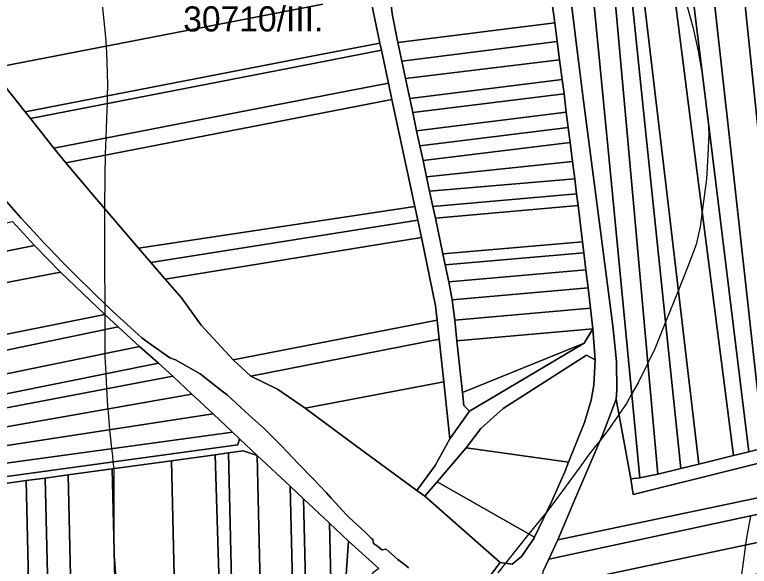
# Model space of a CAD drawing. Extents: x -521939 to -516426, y -1197857 to -1189551.
# Drawn here: x -520218 to -519779.4, y -1192712.9 to -1192383.7 of the extents above; entities that cross this region are included whole.
import ezdxf

# ---------------------------------------------------------------- set-up
doc = ezdxf.new("R2010")
doc.units = 0
for name, color, linetype in [('95560013', 7, 'Continuous'), ('95640013', 7, 'Continuous'), ('95660013', 7, 'Continuous')]:
    doc.layers.add(name, color=color, linetype=linetype)

msp = doc.modelspace()

# ---------------------------------------------------------------- linework, layer by layer
at = {"layer": '95560013'}
for points in [[(-519878.88, -1192307.35), (-519878.33, -1192312.99), (-519860.99, -1192492.84), (-519844.86, -1192660.14), (-519850.15, -1192660.66), (-519859.02, -1192613.05), (-519858.51, -1192607.7), (-519858.8, -1192590.58), (-519861, -1192569.32), (-519864.74, -1192540.33), (-519868.46, -1192511.25), (-519879.01, -1192430.53), (-519887.75, -1192359.93), (-519896.33, -1192291.31), (-519888.95, -1192289.92), (-519880.63, -1192289.15), (-519879.64, -1192299.39)], [(-519747.21, -1192636.42), (-519754.9, -1192638.35), (-519769.9, -1192493.34), (-519789.59, -1192302.99), (-519779.22, -1192301.82), (-519762.31, -1192478.58)], [(-519779.66, -1192644.53), (-519788.96, -1192646.84), (-519809.35, -1192487.37), (-519832.31, -1192307.8), (-519821.31, -1192306.59), (-519799.43, -1192484.12)], [(-519808.17, -1192305.13), (-519788.33, -1192484.12), (-519770.8, -1192642.27), (-519779.66, -1192644.53), (-519799.43, -1192484.12), (-519821.31, -1192306.59)], [(-519789.59, -1192302.99), (-519769.9, -1192493.34), (-519754.9, -1192638.35), (-519770.8, -1192642.27), (-519788.33, -1192484.12), (-519808.17, -1192305.13)], [(-519878.33, -1192312.99), (-519865.21, -1192311.5), (-519848.83, -1192493.95), (-519834.11, -1192657.91), (-519844.86, -1192660.14), (-519860.99, -1192492.84)], [(-519820.29, -1192654.59), (-519834.11, -1192657.91), (-519848.83, -1192493.95), (-519865.21, -1192311.5), (-519856.23, -1192310.49), (-519837.79, -1192487.04)], [(-519809.53, -1192651.89), (-519820.29, -1192654.59), (-519837.79, -1192487.04), (-519856.23, -1192310.49), (-519850, -1192309.9), (-519829.11, -1192486.43)], [(-519788.96, -1192646.84), (-519809.53, -1192651.89), (-519829.11, -1192486.43), (-519850, -1192309.9), (-519832.31, -1192307.8), (-519809.35, -1192487.37)], [(-520006.07, -1192371.92), (-520057.76, -1192381.94), (-520232.33, -1192415.78), (-520244.47, -1192400.09), (-520259.75, -1192379.49), (-520080.47, -1192343.75), (-520012.45, -1192330.19), (-520008.24, -1192361.89)], [(-519900.24, -1192353.9), (-519895.56, -1192388.49), (-519989.29, -1192400.26), (-519992.38, -1192384.09), (-519994.01, -1192372.39), (-519994.62, -1192364.98)], [(-520211.73, -1192441.71), (-520232.33, -1192415.78), (-520057.76, -1192381.94), (-520006.07, -1192371.92), (-519999.94, -1192400.62), (-520035.35, -1192407.49)], [(-519895.56, -1192388.49), (-519894.12, -1192399.59), (-519986.9, -1192411.41), (-519989.29, -1192400.26)], [(-520208.64, -1192445.57), (-520211.73, -1192441.71), (-520035.35, -1192407.49), (-519999.94, -1192400.62), (-519999.03, -1192404.87), (-520039.51, -1192412.73)], [(-519892.69, -1192410.59), (-519984.68, -1192421.85), (-519986.9, -1192411.41), (-519894.12, -1192399.59)], [(-520194.58, -1192463.28), (-520208.64, -1192445.57), (-520039.51, -1192412.73), (-519999.03, -1192404.87), (-519994.83, -1192424.53), (-520018.8, -1192429.18)], [(-519984.68, -1192421.85), (-519892.69, -1192410.59), (-519891.14, -1192422.37), (-519982.18, -1192433.61)], [(-519992.75, -1192434.33), (-520187.51, -1192472.01), (-520194.58, -1192463.28), (-520018.8, -1192429.18), (-519994.83, -1192424.53)], [(-519982.18, -1192433.61), (-519891.14, -1192422.37), (-519890.02, -1192430.9), (-519980.36, -1192442.05)], [(-520144.14, -1192523.08), (-520170.22, -1192492.58), (-520187.51, -1192472.01), (-519992.75, -1192434.33), (-519979.09, -1192498.16)], [(-519890.02, -1192430.9), (-519888.69, -1192441.94), (-519978.03, -1192452.91), (-519980.36, -1192442.05)], [(-519978.03, -1192452.91), (-519888.69, -1192441.94), (-519887.51, -1192450.99), (-519976.11, -1192461.89)], [(-519976.11, -1192461.89), (-519887.51, -1192450.99), (-519886.39, -1192459.97), (-519974.2, -1192470.77)], [(-519886.39, -1192459.97), (-519884.97, -1192471.33), (-519972.16, -1192480.36), (-519974.2, -1192470.77)], [(-519972.16, -1192480.36), (-519884.97, -1192471.33), (-519883.69, -1192481.55), (-519970.29, -1192488.95)], [(-519883.69, -1192481.55), (-519882.55, -1192490.66), (-519968.35, -1192498.12), (-519970.29, -1192488.95)], [(-519881.65, -1192497.64), (-519966.77, -1192505.11), (-519968.35, -1192498.12), (-519882.55, -1192490.66)], [(-520136.69, -1192531.64), (-520144.14, -1192523.08), (-519979.09, -1192498.16), (-519977.31, -1192506.28)], [(-519879, -1192519.17), (-519962.3, -1192526.4), (-519966.77, -1192505.11), (-519881.65, -1192497.64)], [(-520954.72, -1192672.78), (-520957.44, -1192663.96), (-520783.24, -1192626.96), (-520219.35, -1192507.19), (-520206.14, -1192521.43), (-520227.21, -1192525.69), (-520408.63, -1192562.37), (-520591.88, -1192599.42), (-520775.13, -1192636.47)], [(-519975.1, -1192516.62), (-520128.18, -1192541.53), (-520136.69, -1192531.64), (-519977.31, -1192506.28)], [(-519965.84, -1192566), (-520087.56, -1192589.6), (-520106.61, -1192568.96), (-520118.39, -1192552.66), (-520128.18, -1192541.53), (-519975.1, -1192516.62), (-519966.68, -1192557.39)], [(-520591.88, -1192599.42), (-520408.63, -1192562.37), (-520227.21, -1192525.69), (-520206.14, -1192521.43), (-520190.54, -1192537.37), (-520267.69, -1192552.1), (-520442.04, -1192585.39), (-520617.51, -1192618.89), (-520781.88, -1192652.61), (-520959.07, -1192688.96), (-520954.72, -1192672.78), (-520775.13, -1192636.47)], [(-519878.19, -1192525.73), (-519960.91, -1192532.9), (-519962.3, -1192526.4), (-519879, -1192519.17)], [(-519876.95, -1192535.97), (-519958.74, -1192543.03), (-519960.91, -1192532.9), (-519878.19, -1192525.73)], [(-520190.54, -1192537.37), (-520164.14, -1192562.58), (-520264.37, -1192582.64), (-520436.2, -1192617.03), (-520608.13, -1192651.44), (-520610.92, -1192641.69), (-520612.15, -1192637.41), (-520617.51, -1192618.89), (-520442.04, -1192585.39), (-520267.69, -1192552.1)], [(-519875.66, -1192546.69), (-519956.83, -1192553.76), (-519958.74, -1192543.03), (-519876.95, -1192535.97)], [(-519956.83, -1192553.76), (-519875.66, -1192546.69), (-519874.18, -1192558.92), (-519955.28, -1192565.98)], [(-519872.8, -1192571.21), (-519954, -1192578.27), (-519955.28, -1192565.98), (-519874.18, -1192558.92)], [(-520608.13, -1192651.44), (-520436.2, -1192617.03), (-520264.37, -1192582.64), (-520164.14, -1192562.58), (-520156.21, -1192570), (-520232.55, -1192585.84), (-520427.4, -1192626.27), (-520604.9, -1192663.1)], [(-520076.96, -1192599.48), (-520087.56, -1192589.6), (-519965.84, -1192566), (-519964.65, -1192577.41)], [(-520156.21, -1192570), (-520143.43, -1192581.71), (-520256.99, -1192604.93), (-520434.03, -1192641.13), (-520601.24, -1192675.32), (-520604.9, -1192663.1), (-520427.4, -1192626.27), (-520232.55, -1192585.84)], [(-519954, -1192578.27), (-519872.8, -1192571.21), (-519878.04, -1192579.76), (-519950.67, -1192609.2), (-519951.65, -1192600.27)], [(-519961.87, -1192602.8), (-520044.56, -1192618.55), (-520061.16, -1192607.27), (-520076.96, -1192599.48), (-519964.65, -1192577.41)], [(-520598.99, -1192683.9), (-520600, -1192680.11), (-520601.24, -1192675.32), (-520434.03, -1192641.13), (-520256.99, -1192604.93), (-520143.43, -1192581.71), (-520132.06, -1192591.63), (-520250.98, -1192615.44), (-520424.84, -1192650.25), (-520598.7, -1192685.06)], [(-519878.04, -1192579.76), (-519946.53, -1192620.31), (-519949.86, -1192616.95), (-519950.67, -1192609.2)], [(-519876.72, -1192586.93), (-519871.43, -1192589.64), (-519872.16, -1192604.77), (-519873.78, -1192613.72), (-519877.84, -1192627.03), (-519887.28, -1192650.8), (-519948.49, -1192642.24), (-519939.66, -1192630.65), (-519926.45, -1192618.64)], [(-520598.7, -1192685.06), (-520424.84, -1192650.25), (-520250.98, -1192615.44), (-520132.06, -1192591.63), (-520123.66, -1192599.39), (-520241.84, -1192621.95), (-520420.21, -1192656), (-520597.48, -1192689.84), (-520598.08, -1192687.49)], [(-520597.48, -1192689.84), (-520420.21, -1192656), (-520241.84, -1192621.95), (-520123.66, -1192599.39), (-520112.32, -1192610.16), (-520245.76, -1192633.6), (-520420.53, -1192664.3), (-520596.04, -1192695.13)], [(-519977.84, -1192667.57), (-520014.61, -1192640.84), (-520044.56, -1192618.55), (-519961.87, -1192602.8), (-519958.27, -1192636.72), (-519967.07, -1192652.71)], [(-520112.32, -1192610.16), (-520099.47, -1192621.84), (-520210.95, -1192639.08), (-520390.65, -1192666.87), (-520569.38, -1192694.51), (-520596.04, -1192695.13), (-520420.53, -1192664.3), (-520245.76, -1192633.6)], [(-519850.15, -1192660.66), (-519848.77, -1192670.05), (-519674.6, -1192626.61), (-519632.14, -1192616.02), (-519627.48, -1192641.08), (-519715.74, -1192659.63), (-519893.83, -1192697.06), (-519883.59, -1192673.01), (-519866.95, -1192634.05), (-519859.02, -1192613.05)], [(-520099.47, -1192621.84), (-520088.02, -1192632.83), (-520175.03, -1192644.71), (-520356.96, -1192669.55), (-520533.69, -1192693.68), (-520569.38, -1192694.51), (-520390.65, -1192666.87), (-520210.95, -1192639.08)], [(-520090.44, -1192645.27), (-520081.57, -1192644.06), (-520073.19, -1192646.74), (-520069.05, -1192826.18), (-520065.26, -1192990.45), (-520082.11, -1192991.54), (-520086.17, -1192822.77)], [(-519948.49, -1192642.24), (-519887.28, -1192650.8), (-519889.55, -1192656.44), (-519897.61, -1192674.42), (-519907.66, -1192695.43), (-519965.83, -1192662.43)], [(-519715.74, -1192659.63), (-519627.48, -1192641.08), (-519625.92, -1192650.01), (-519724.72, -1192671.23), (-519899.04, -1192708.67), (-519893.83, -1192697.06)], [(-520124.45, -1192649.96), (-520098.23, -1192646.39), (-520092.74, -1192827.22), (-520087.74, -1192991.91), (-520116.16, -1192993.69), (-520120.11, -1192829.91)], [(-520098.23, -1192646.39), (-520090.44, -1192645.27), (-520086.17, -1192822.77), (-520082.11, -1192991.54), (-520087.74, -1192991.91), (-520092.74, -1192827.22)], [(-520073.19, -1192646.74), (-520053.58, -1192665.11), (-520049.13, -1192847.24), (-520045.66, -1192989.26), (-520065.26, -1192990.45), (-520069.05, -1192826.18)], [(-520159.76, -1192654.74), (-520124.45, -1192649.96), (-520120.11, -1192829.91), (-520116.16, -1192993.69), (-520151.57, -1192995.93), (-520155.62, -1192827.21)], [(-519899.04, -1192708.67), (-519724.72, -1192671.23), (-519625.92, -1192650.01), (-519622.66, -1192666.44), (-519726.69, -1192688.48), (-519903.22, -1192725.88), (-519902.42, -1192715.87)], [(-520186.16, -1192658.33), (-520159.76, -1192654.74), (-520155.62, -1192827.21), (-520151.57, -1192995.93), (-520178, -1192997.58), (-520181.81, -1192839.18)], [(-520203.14, -1192999.13), (-520228.56, -1193000.81), (-520232.26, -1192846.76), (-520236.62, -1192665.23), (-520211.18, -1192661.75), (-520206.89, -1192841.77)], [(-520199.74, -1192660.2), (-520195.62, -1192832.43), (-520191.65, -1192998.39), (-520203.14, -1192999.13), (-520206.89, -1192841.77), (-520211.18, -1192661.75)], [(-520199.74, -1192660.2), (-520186.16, -1192658.33), (-520181.81, -1192839.18), (-520178, -1192997.58), (-520191.65, -1192998.39), (-520195.62, -1192832.43)], [(-519915.4, -1192706.96), (-519920.96, -1192711.64), (-519928.14, -1192710.54), (-519973.13, -1192671.04), (-519965.83, -1192662.43), (-519907.66, -1192695.43), (-519907.96, -1192696.03)], [(-520053.58, -1192665.11), (-520045.5, -1192672.63), (-520041.16, -1192853.61), (-520037.92, -1192988.72), (-520045.66, -1192989.26), (-520049.13, -1192847.24)], [(-519889.94, -1192741.9), (-519897, -1192736.11), (-519903.22, -1192725.88), (-519726.69, -1192688.48), (-519622.66, -1192666.44), (-519619.47, -1192684.56), (-519712.96, -1192704.38)], [(-520045.5, -1192672.63), (-520030.09, -1192687.16), (-520025.82, -1192865.87), (-520022.91, -1192987.66), (-520037.92, -1192988.72), (-520041.16, -1192853.61)], [(-520016.53, -1192882.2), (-520014.41, -1192943.31), (-520012.89, -1192987.09), (-520022.91, -1192987.66), (-520025.82, -1192865.87), (-520030.09, -1192687.16), (-520018.8, -1192697.81), (-520021.45, -1192737.96), (-520021.35, -1192743.3), (-520017.97, -1192840.72)]]:
    msp.add_lwpolyline(points, close=True, dxfattribs=at)
at = {"layer": '95640013'}
for points in [[(-519933.83, -1192718.08), (-519928.14, -1192710.54), (-519920.96, -1192711.64), (-519915.4, -1192706.96), (-519907.96, -1192696.03), (-519907.66, -1192695.43), (-519897.61, -1192674.42), (-519889.55, -1192656.44), (-519887.28, -1192650.8), (-519877.84, -1192627.03), (-519873.78, -1192613.72), (-519872.16, -1192604.77), (-519871.43, -1192589.64), (-519872.8, -1192571.21), (-519874.18, -1192558.92), (-519875.66, -1192546.69), (-519876.95, -1192535.97), (-519878.19, -1192525.73), (-519879, -1192519.17), (-519881.65, -1192497.64), (-519882.55, -1192490.66), (-519883.69, -1192481.55), (-519884.97, -1192471.33), (-519886.39, -1192459.97), (-519887.51, -1192450.99), (-519888.69, -1192441.94), (-519890.02, -1192430.9), (-519891.14, -1192422.37), (-519892.69, -1192410.59), (-519894.12, -1192399.59), (-519895.56, -1192388.49), (-519900.24, -1192353.9)], [(-519887.75, -1192359.93), (-519879.01, -1192430.53), (-519868.46, -1192511.25), (-519864.74, -1192540.33), (-519861, -1192569.32), (-519858.8, -1192590.58), (-519858.51, -1192607.7), (-519859.02, -1192613.05), (-519866.95, -1192634.05), (-519883.59, -1192673.01), (-519893.83, -1192697.06), (-519899.04, -1192708.67), (-519902.42, -1192715.87)], [(-519994.01, -1192372.39), (-519992.38, -1192384.09), (-519989.29, -1192400.26), (-519986.9, -1192411.41), (-519984.68, -1192421.85), (-519982.18, -1192433.61), (-519980.36, -1192442.05), (-519978.03, -1192452.91), (-519976.11, -1192461.89), (-519974.2, -1192470.77), (-519972.16, -1192480.36), (-519970.29, -1192488.95), (-519968.35, -1192498.12), (-519966.77, -1192505.11), (-519962.3, -1192526.4), (-519960.91, -1192532.9), (-519958.74, -1192543.03), (-519956.83, -1192553.76), (-519955.28, -1192565.98), (-519954, -1192578.27), (-519951.65, -1192600.27), (-519950.67, -1192609.2), (-519949.86, -1192616.95), (-519946.53, -1192620.31), (-519958.27, -1192636.72), (-519961.87, -1192602.8), (-519964.65, -1192577.41), (-519965.84, -1192566), (-519966.68, -1192557.39), (-519975.1, -1192516.62), (-519977.31, -1192506.28), (-519979.09, -1192498.16), (-519992.75, -1192434.33), (-519994.83, -1192424.53), (-519999.03, -1192404.87), (-519999.94, -1192400.62), (-520006.07, -1192371.92)], [(-520232.33, -1192415.78), (-520211.73, -1192441.71), (-520208.64, -1192445.57), (-520194.58, -1192463.28), (-520187.51, -1192472.01), (-520170.22, -1192492.58), (-520144.14, -1192523.08), (-520136.69, -1192531.64), (-520128.18, -1192541.53), (-520118.39, -1192552.66), (-520106.61, -1192568.96), (-520087.56, -1192589.6), (-520076.96, -1192599.48), (-520061.16, -1192607.27), (-520044.56, -1192618.55), (-520014.61, -1192640.84), (-519977.84, -1192667.57), (-519973.13, -1192671.04), (-519928.14, -1192710.54), (-519933.83, -1192718.08)], [(-520222.74, -1192495.39), (-520214.38, -1192504.82), (-520206.32, -1192513.55), (-520200.54, -1192519.8), (-520197.42, -1192523.04), (-520189.15, -1192531.64), (-520186.45, -1192534.45), (-520180.03, -1192540.77), (-520171.93, -1192548.76), (-520169.79, -1192550.8), (-520159.9, -1192560.25), (-520157.19, -1192562.84), (-520150.82, -1192568.64), (-520142.13, -1192576.55), (-520139.68, -1192578.29), (-520125.41, -1192588.44), (-520121.95, -1192589.69), (-520107.21, -1192597.98), (-520094.08, -1192608.35), (-520091.18, -1192610.64), (-520085.81, -1192615.47), (-520077.92, -1192622.6), (-520069.09, -1192630.69), (-520068.05, -1192631.68), (-520061.83, -1192637.85), (-520059.17, -1192640.62), (-520055.38, -1192644.58), (-520048.69, -1192651.55), (-520040.3, -1192660.32), (-520031.93, -1192669.12), (-520029, -1192672.3), (-520019.9, -1192682.17), (-520018.25, -1192683.72), (-520008.78, -1192692.58), (-520005.16, -1192696.15), (-520004.13, -1192696.91), (-520003.86, -1192699.11), (-520003.74, -1192699.2), (-520001.45, -1192700.96), (-519998.74, -1192703.05), (-519996.17, -1192702.74), (-519989.28, -1192708.76), (-519984.4, -1192712.41), (-519982.87, -1192713.75)], [(-519982.87, -1192713.75), (-519984.4, -1192712.41), (-519989.28, -1192708.76), (-519996.17, -1192702.74), (-519998.74, -1192703.05), (-520001.45, -1192700.96), (-520003.74, -1192699.2), (-520003.86, -1192699.11), (-520004.13, -1192696.91), (-520005.16, -1192696.15), (-520008.78, -1192692.58), (-520018.25, -1192683.72), (-520019.9, -1192682.17), (-520029, -1192672.3), (-520031.93, -1192669.12), (-520040.3, -1192660.32), (-520048.69, -1192651.55), (-520055.38, -1192644.58), (-520059.17, -1192640.62), (-520061.83, -1192637.85), (-520068.05, -1192631.68), (-520069.09, -1192630.69), (-520077.92, -1192622.6), (-520085.81, -1192615.47), (-520091.18, -1192610.64), (-520094.08, -1192608.35), (-520107.21, -1192597.98), (-520121.95, -1192589.69), (-520125.41, -1192588.44), (-520139.68, -1192578.29), (-520142.13, -1192576.55), (-520150.82, -1192568.64), (-520157.19, -1192562.84), (-520159.9, -1192560.25), (-520169.79, -1192550.8), (-520171.93, -1192548.76), (-520180.03, -1192540.77), (-520186.45, -1192534.45), (-520189.15, -1192531.64), (-520197.42, -1192523.04), (-520200.54, -1192519.8), (-520206.32, -1192513.55), (-520214.38, -1192504.82), (-520222.74, -1192495.39)], [(-520000.53, -1192714.15), (-520018.8, -1192697.81), (-520030.09, -1192687.16), (-520045.5, -1192672.63), (-520053.58, -1192665.11), (-520073.19, -1192646.74), (-520083.77, -1192636.81), (-520088.02, -1192632.83), (-520099.47, -1192621.84), (-520112.32, -1192610.16), (-520123.66, -1192599.39), (-520132.06, -1192591.63), (-520143.43, -1192581.71), (-520156.21, -1192570), (-520164.14, -1192562.58), (-520190.54, -1192537.37), (-520206.14, -1192521.43), (-520219.35, -1192507.19)], [(-520347.39, -1192676.32), (-520176.35, -1192652.97), (-520084.86, -1192640.48), (-520083.77, -1192636.81), (-520073.19, -1192646.74), (-520081.57, -1192644.06), (-520090.44, -1192645.27), (-520098.23, -1192646.39), (-520124.45, -1192649.96), (-520159.76, -1192654.74), (-520186.16, -1192658.33), (-520199.74, -1192660.2), (-520211.18, -1192661.75), (-520236.62, -1192665.23)]]:
    msp.add_lwpolyline(points, dxfattribs=at)
for points in [[(-519973.13, -1192671.04), (-519977.84, -1192667.57), (-519967.07, -1192652.71), (-519958.27, -1192636.72), (-519946.53, -1192620.31), (-519878.04, -1192579.76), (-519872.8, -1192571.21), (-519871.43, -1192589.64), (-519876.72, -1192586.93), (-519926.45, -1192618.64), (-519939.66, -1192630.65), (-519948.49, -1192642.24), (-519965.83, -1192662.43)], [(-519633.56, -1192608.18), (-519632.14, -1192616.02), (-519674.6, -1192626.61), (-519848.77, -1192670.05), (-519850.15, -1192660.66), (-519844.86, -1192660.14), (-519834.11, -1192657.91), (-519820.29, -1192654.59), (-519809.53, -1192651.89), (-519788.96, -1192646.84), (-519779.66, -1192644.53), (-519770.8, -1192642.27), (-519754.9, -1192638.35), (-519747.21, -1192636.42), (-519738.69, -1192634.33), (-519725.94, -1192631.17), (-519717.73, -1192629.13), (-519709.73, -1192627.17), (-519694.74, -1192623.42), (-519681.85, -1192620.25), (-519657.37, -1192614.13), (-519647.57, -1192611.7)], [(-520088.02, -1192632.83), (-520083.77, -1192636.81), (-520084.86, -1192640.48), (-520176.35, -1192652.97), (-520347.39, -1192676.32), (-520353.27, -1192675.1), (-520373.25, -1192677.83), (-520378.59, -1192680.58), (-520416.9, -1192685.81), (-520593.8, -1192709.96), (-520596.04, -1192695.13), (-520569.38, -1192694.51), (-520533.69, -1192693.68), (-520356.96, -1192669.55), (-520175.03, -1192644.71)], [(-520012.68, -1192778.14), (-520003.51, -1192847.12), (-519985.11, -1192985.35), (-519982.68, -1192994.68), (-519979.39, -1192997.86), (-519975.28, -1192998.31), (-519974.42, -1193007.26), (-519984.44, -1193004.38), (-519989.51, -1192996.39), (-519991.05, -1192985.7), (-519991.11, -1192978.26), (-519996.02, -1192941.34), (-520004.11, -1192880.48), (-520009.13, -1192843.07), (-520017.97, -1192840.72), (-520021.35, -1192743.3), (-520021.45, -1192737.96), (-520018.8, -1192697.81), (-520000.53, -1192714.15), (-520004.15, -1192716.76), (-520011.85, -1192728.35), (-520014.48, -1192741.68), (-520013.94, -1192768.6)]]:
    msp.add_lwpolyline(points, close=True, dxfattribs=at)
at = {"layer": '95660013'}
for points in [[(-520157.43, -1192719.49), (-520158.59, -1192703.96), (-520158.59, -1192688.42), (-520158.59, -1192655.62), (-520158.7, -1192654.6), (-520159.12, -1192650.62), (-520159.49, -1192647.04), (-520159.95, -1192642.65), (-520159.98, -1192642.41), (-520161.12, -1192631.37), (-520161.14, -1192631.16), (-520162.07, -1192620.98), (-520162.26, -1192618.93), (-520162.41, -1192617.25), (-520162.98, -1192606.9), (-520163.47, -1192597.92), (-520164.03, -1192587.58), (-520164.03, -1192585.92), (-520164.03, -1192571.62), (-520164.03, -1192562.68), (-520164.03, -1192559.53), (-520164.04, -1192556.29), (-520164.15, -1192532.45), (-520164.27, -1192505.51), (-520164.2, -1192499.62), (-520163.95, -1192479.24), (-520163.81, -1192467.42), (-520163.8, -1192466.68), (-520163.42, -1192457.24), (-520162.76, -1192440.49), (-520162.64, -1192436.64), (-520162.5, -1192432.16), (-520162.3, -1192426), (-520162.76, -1192411.4), (-520163.27, -1192402.39), (-520163.57, -1192397.14), (-520166.82, -1192365.61)], [(-520157.43, -1192719.49), (-520158.59, -1192703.96), (-520158.59, -1192688.42), (-520158.59, -1192655.62), (-520158.7, -1192654.6), (-520159.12, -1192650.62), (-520159.49, -1192647.04), (-520159.95, -1192642.65), (-520159.98, -1192642.41), (-520161.12, -1192631.37), (-520161.14, -1192631.16), (-520162.07, -1192620.98), (-520162.26, -1192618.93), (-520162.41, -1192617.25), (-520162.98, -1192606.9), (-520163.47, -1192597.92), (-520164.03, -1192587.58), (-520164.03, -1192585.92), (-520164.03, -1192571.62), (-520164.03, -1192562.68), (-520164.03, -1192559.53), (-520164.04, -1192556.29), (-520164.15, -1192532.45), (-520164.27, -1192505.51), (-520164.2, -1192499.62), (-520163.95, -1192479.24), (-520163.81, -1192467.42), (-520163.8, -1192466.68), (-520163.42, -1192457.24), (-520162.76, -1192440.49), (-520162.64, -1192436.64), (-520162.5, -1192432.16), (-520162.3, -1192426), (-520162.76, -1192411.4), (-520163.27, -1192402.39), (-520163.57, -1192397.14), (-520166.82, -1192365.61)], [(-519818.5, -1192371.52), (-519813.17, -1192390.99), (-519809.93, -1192405.37), (-519809.14, -1192409.96), (-519807.38, -1192420.2), (-519806.54, -1192426.54), (-519805.75, -1192432.49), (-519804.13, -1192445.47), (-519804.09, -1192446.33), (-519803.67, -1192454.75), (-519804.13, -1192467.5), (-519805.06, -1192481.64), (-519807.59, -1192501.15), (-519808.77, -1192510.27), (-519811.2, -1192520.93), (-519816.07, -1192533.91), (-519821.8, -1192548.17), (-519829.43, -1192567.12), (-519835.89, -1192583.18), (-519840.06, -1192591.62), (-519845.86, -1192603.34), (-519849.68, -1192610.2), (-519852.7, -1192615.63), (-519857.29, -1192622.34), (-519859.66, -1192625.8), (-519861.22, -1192628.08), (-519863.24, -1192631.05), (-519868.55, -1192637.8), (-519871.43, -1192641.46), (-519875.65, -1192646.81), (-519881.09, -1192654.34), (-519886.54, -1192661.88), (-519890.41, -1192667.11), (-519898.37, -1192677.87), (-519900.57, -1192680.61), (-519910.97, -1192693.55), (-519924.99, -1192711.02), (-519929.55, -1192716.7)], [(-519818.5, -1192371.52), (-519813.17, -1192390.99), (-519809.93, -1192405.37), (-519809.14, -1192409.96), (-519807.38, -1192420.2), (-519806.54, -1192426.54), (-519805.75, -1192432.49), (-519804.13, -1192445.47), (-519804.09, -1192446.33), (-519803.67, -1192454.75), (-519804.13, -1192467.5), (-519805.06, -1192481.64), (-519807.59, -1192501.15), (-519808.77, -1192510.27), (-519811.2, -1192520.93), (-519816.07, -1192533.91), (-519821.8, -1192548.17), (-519829.43, -1192567.12), (-519835.89, -1192583.18), (-519840.06, -1192591.62), (-519845.86, -1192603.34), (-519849.68, -1192610.2), (-519852.7, -1192615.63), (-519857.29, -1192622.34), (-519859.66, -1192625.8), (-519861.22, -1192628.08), (-519863.24, -1192631.05), (-519868.55, -1192637.8), (-519871.43, -1192641.46), (-519875.65, -1192646.81), (-519881.09, -1192654.34), (-519886.54, -1192661.88), (-519890.41, -1192667.11), (-519898.37, -1192677.87), (-519900.57, -1192680.61), (-519910.97, -1192693.55), (-519924.99, -1192711.02), (-519929.55, -1192716.7)], [(-519776.38, -1192901.91), (-519782.57, -1192868.08), (-519786.03, -1192842.29), (-519787.47, -1192831.58), (-519787.67, -1192830.07), (-519789.88, -1192807.16), (-519790.22, -1192803.64), (-519790.27, -1192800.91), (-519790.68, -1192777.91), (-519789.06, -1192756.35), (-519788.9, -1192755.15), (-519784.12, -1192719.47), (-519781.52, -1192700.1), (-519780.95, -1192695.84), (-519778.44, -1192682.77)], [(-519776.38, -1192901.91), (-519782.57, -1192868.08), (-519786.03, -1192842.29), (-519787.47, -1192831.58), (-519787.67, -1192830.07), (-519789.88, -1192807.16), (-519790.22, -1192803.64), (-519790.27, -1192800.91), (-519790.68, -1192777.91), (-519789.06, -1192756.35), (-519788.9, -1192755.15), (-519784.12, -1192719.47), (-519781.52, -1192700.1), (-519780.95, -1192695.84), (-519778.44, -1192682.77)]]:
    msp.add_lwpolyline(points, dxfattribs=at)

# ---------------------------------------------------------------- texts
msp.add_text('30710/III.', height=15, rotation=0, dxfattribs=at).set_placement((-520117.4, -1192393.69))

doc.saveas('drawing.dxf')
